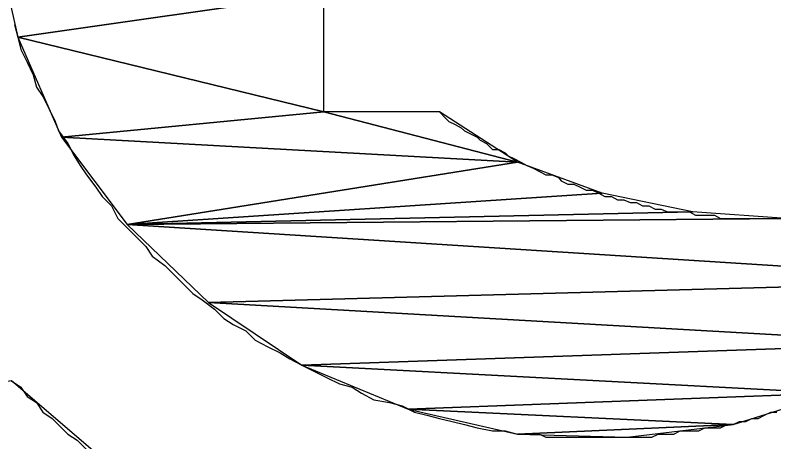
# Model space of a CAD drawing. Extents: x -495905 to -478420, y -1113297 to -1107716.
# Drawn here: x -483896.379 to -483893.971, y -1112257.526 to -1112256.173 of the extents above; entities that cross this region are included whole.
import ezdxf

# ---------------------------------------------------------------- set-up
doc = ezdxf.new("R2010")
doc.units = 0
doc.layers.add('legenda', color=7, linetype='Continuous')

msp = doc.modelspace()

# ---------------------------------------------------------------- linework, layer by layer
at = {"layer": 'legenda'}
for p, q in [((-483895.3991, -1112256.4796), (-483895.3991, -1112256.1032)), ((-483895.3991, -1112256.4796), (-483895.3991, -1112256.1032)), ((-483895.0319, -1112256.4796), (-483895.3991, -1112256.4796)), ((-483895.0319, -1112256.4796), (-483895.3991, -1112256.4796))]:
    msp.add_line(p, q, dxfattribs=at)
for points in [[(-483896.4497, -1112255.8952), (-483896.3703, -1112256.242), (-483895.3991, -1112256.1032)], [(-483896.4497, -1112255.8952), (-483896.3703, -1112256.242), (-483895.3991, -1112256.1032)], [(-483895.3991, -1112256.1032), (-483896.3703, -1112256.242), (-483895.3991, -1112256.4796)], [(-483895.3991, -1112256.1032), (-483896.3703, -1112256.242), (-483895.3991, -1112256.4796)], [(-483896.3703, -1112256.242), (-483896.2315, -1112256.5592), (-483895.3991, -1112256.4796)], [(-483896.3703, -1112256.242), (-483896.2315, -1112256.5592), (-483895.3991, -1112256.4796)], [(-483895.3991, -1112256.4796), (-483896.2315, -1112256.5592), (-483894.7841, -1112256.6388)], [(-483895.3991, -1112256.4796), (-483896.2315, -1112256.5592), (-483894.7841, -1112256.6388)], [(-483895.0319, -1112256.4796), (-483895.3991, -1112256.4796), (-483894.7841, -1112256.6388)], [(-483895.0319, -1112256.4796), (-483895.3991, -1112256.4796), (-483894.7841, -1112256.6388)], [(-483896.2315, -1112256.5592), (-483896.0235, -1112256.8366), (-483894.7841, -1112256.6388)], [(-483896.2315, -1112256.5592), (-483896.0235, -1112256.8366), (-483894.7841, -1112256.6388)], [(-483894.7841, -1112256.6388), (-483896.0235, -1112256.8366), (-483894.5159, -1112256.7376)], [(-483894.7841, -1112256.6388), (-483896.0235, -1112256.8366), (-483894.5159, -1112256.7376)], [(-483894.5159, -1112256.7376), (-483896.0235, -1112256.8366), (-483894.2283, -1112256.7968)], [(-483894.5159, -1112256.7376), (-483896.0235, -1112256.8366), (-483894.2283, -1112256.7968)], [(-483894.2283, -1112256.7968), (-483896.0235, -1112256.8366), (-483893.9313, -1112256.8172)], [(-483894.2283, -1112256.7968), (-483896.0235, -1112256.8366), (-483893.9313, -1112256.8172)], [(-483893.9313, -1112256.8172), (-483896.0235, -1112256.8366), (-483893.2073, -1112257.0152)], [(-483893.9313, -1112256.8172), (-483896.0235, -1112256.8366), (-483893.2073, -1112257.0152)], [(-483896.0235, -1112256.8366), (-483895.7653, -1112257.0844), (-483893.2073, -1112257.0152)], [(-483896.0235, -1112256.8366), (-483895.7653, -1112257.0844), (-483893.2073, -1112257.0152)], [(-483893.2073, -1112257.0152), (-483895.7653, -1112257.0844), (-483893.4755, -1112257.214)], [(-483893.2073, -1112257.0152), (-483895.7653, -1112257.0844), (-483893.4755, -1112257.214)], [(-483895.7653, -1112257.0844), (-483895.4685, -1112257.2834), (-483893.4755, -1112257.214)], [(-483895.7653, -1112257.0844), (-483895.4685, -1112257.2834), (-483893.4755, -1112257.214)], [(-483893.4755, -1112257.214), (-483895.4685, -1112257.2834), (-483893.7825, -1112257.3722)], [(-483893.4755, -1112257.214), (-483895.4685, -1112257.2834), (-483893.7825, -1112257.3722)], [(-483895.4685, -1112257.2834), (-483895.1309, -1112257.4222), (-483893.7825, -1112257.3722)], [(-483895.4685, -1112257.2834), (-483895.1309, -1112257.4222), (-483893.7825, -1112257.3722)], [(-483896.3907, -1112257.3324), (-483897.6299, -1112257.5414), (-483896.0439, -1112257.6302)], [(-483896.3907, -1112257.3324), (-483897.6299, -1112257.5414), (-483896.0439, -1112257.6302)], [(-483893.7825, -1112257.3722), (-483895.1309, -1112257.4222), (-483894.0997, -1112257.471)], [(-483893.7825, -1112257.3722), (-483895.1309, -1112257.4222), (-483894.0997, -1112257.471)], [(-483895.1309, -1112257.4222), (-483894.7841, -1112257.5016), (-483894.0997, -1112257.471)], [(-483895.1309, -1112257.4222), (-483894.7841, -1112257.5016), (-483894.0997, -1112257.471)], [(-483894.0997, -1112257.471), (-483894.7841, -1112257.5016), (-483894.4363, -1112257.5108)], [(-483894.0997, -1112257.471), (-483894.7841, -1112257.5016), (-483894.4363, -1112257.5108)]]:
    msp.add_lwpolyline(points, close=True, dxfattribs=at)
for points in [[(-483896.3805, -1112256.2022), (-483896.3703, -1112256.242), (-483896.3611, -1112256.2818), (-483896.3407, -1112256.3216), (-483896.3213, -1112256.3614), (-483896.3111, -1112256.4012), (-483896.2907, -1112256.4306), (-483896.2713, -1112256.4704), (-483896.2519, -1112256.5102), (-483896.2417, -1112256.5398), (-483896.2121, -1112256.5796), (-483896.1917, -1112256.6184), (-483896.1723, -1112256.649), (-483896.1519, -1112256.6786), (-483896.1223, -1112256.7184), (-483896.1029, -1112256.748), (-483896.0733, -1112256.7774), (-483896.0529, -1112256.8172), (-483896.0235, -1112256.8468), (-483895.9939, -1112256.8764), (-483895.9643, -1112256.906), (-483895.9439, -1112256.9366), (-483895.9041, -1112256.9662), (-483895.8745, -1112256.9958), (-483895.8449, -1112257.0254)], [(-483896.3805, -1112256.2022), (-483896.3703, -1112256.242), (-483896.3611, -1112256.2818), (-483896.3407, -1112256.3216), (-483896.3213, -1112256.3614), (-483896.3111, -1112256.4012), (-483896.2907, -1112256.4306), (-483896.2713, -1112256.4704), (-483896.2519, -1112256.5102), (-483896.2417, -1112256.5398), (-483896.2121, -1112256.5796), (-483896.1917, -1112256.6184), (-483896.1723, -1112256.649), (-483896.1519, -1112256.6786), (-483896.1223, -1112256.7184), (-483896.1029, -1112256.748), (-483896.0733, -1112256.7774), (-483896.0529, -1112256.8172), (-483896.0235, -1112256.8468), (-483895.9939, -1112256.8764), (-483895.9643, -1112256.906), (-483895.9439, -1112256.9366), (-483895.9041, -1112256.9662), (-483895.8745, -1112256.9958), (-483895.8449, -1112257.0254)], [(-483895.0319, -1112256.4796), (-483895.0115, -1112256.5), (-483895.0025, -1112256.5102), (-483894.9821, -1112256.5194), (-483894.9627, -1112256.5296), (-483894.9525, -1112256.5398), (-483894.9331, -1112256.549), (-483894.9127, -1112256.5592), (-483894.9025, -1112256.5694), (-483894.8831, -1112256.5796), (-483894.8637, -1112256.599), (-483894.8433, -1112256.599), (-483894.8239, -1112256.6092), (-483894.8137, -1112256.6184), (-483894.7933, -1112256.6286), (-483894.7739, -1112256.6388), (-483894.7545, -1112256.649), (-483894.7341, -1112256.6582), (-483894.7147, -1112256.6684), (-483894.6943, -1112256.6786), (-483894.6749, -1112256.6786), (-483894.6545, -1112256.6878), (-483894.6453, -1112256.698), (-483894.6249, -1112256.7082), (-483894.6057, -1112256.7082), (-483894.5853, -1112256.7184), (-483894.5659, -1112256.7276), (-483894.5465, -1112256.7276), (-483894.5261, -1112256.7376), (-483894.5067, -1112256.748), (-483894.4863, -1112256.748), (-483894.4669, -1112256.758), (-483894.4465, -1112256.758), (-483894.4271, -1112256.7672), (-483894.4067, -1112256.7672), (-483894.3873, -1112256.7774), (-483894.3669, -1112256.7774), (-483894.3475, -1112256.7876), (-483894.3281, -1112256.7876), (-483894.3077, -1112256.7968), (-483894.2781, -1112256.7968), (-483894.2589, -1112256.7968), (-483894.2385, -1112256.7968), (-483894.2191, -1112256.807), (-483894.1987, -1112256.807), (-483894.1793, -1112256.807), (-483894.1589, -1112256.807), (-483894.1395, -1112256.8172), (-483894.1191, -1112256.8172), (-483894.0997, -1112256.8172), (-483894.0793, -1112256.8172), (-483894.0599, -1112256.8172), (-483894.0303, -1112256.8172), (-483894.0201, -1112256.8172), (-483893.9905, -1112256.8172), (-483893.9711, -1112256.8172), (-483893.9507, -1112256.8172)], [(-483895.0319, -1112256.4796), (-483895.0115, -1112256.5), (-483895.0025, -1112256.5102), (-483894.9821, -1112256.5194), (-483894.9627, -1112256.5296), (-483894.9525, -1112256.5398), (-483894.9331, -1112256.549), (-483894.9127, -1112256.5592), (-483894.9025, -1112256.5694), (-483894.8831, -1112256.5796), (-483894.8637, -1112256.599), (-483894.8433, -1112256.599), (-483894.8239, -1112256.6092), (-483894.8137, -1112256.6184), (-483894.7933, -1112256.6286), (-483894.7739, -1112256.6388), (-483894.7545, -1112256.649), (-483894.7341, -1112256.6582), (-483894.7147, -1112256.6684), (-483894.6943, -1112256.6786), (-483894.6749, -1112256.6786), (-483894.6545, -1112256.6878), (-483894.6453, -1112256.698), (-483894.6249, -1112256.7082), (-483894.6057, -1112256.7082), (-483894.5853, -1112256.7184), (-483894.5659, -1112256.7276), (-483894.5465, -1112256.7276), (-483894.5261, -1112256.7376), (-483894.5067, -1112256.748), (-483894.4863, -1112256.748), (-483894.4669, -1112256.758), (-483894.4465, -1112256.758), (-483894.4271, -1112256.7672), (-483894.4067, -1112256.7672), (-483894.3873, -1112256.7774), (-483894.3669, -1112256.7774), (-483894.3475, -1112256.7876), (-483894.3281, -1112256.7876), (-483894.3077, -1112256.7968), (-483894.2781, -1112256.7968), (-483894.2589, -1112256.7968), (-483894.2385, -1112256.7968), (-483894.2191, -1112256.807), (-483894.1987, -1112256.807), (-483894.1793, -1112256.807), (-483894.1589, -1112256.807), (-483894.1395, -1112256.8172), (-483894.1191, -1112256.8172), (-483894.0997, -1112256.8172), (-483894.0793, -1112256.8172), (-483894.0599, -1112256.8172), (-483894.0303, -1112256.8172), (-483894.0201, -1112256.8172), (-483893.9905, -1112256.8172), (-483893.9711, -1112256.8172), (-483893.9507, -1112256.8172)], [(-483895.8449, -1112257.0254), (-483895.8153, -1112257.055), (-483895.7857, -1112257.0754), (-483895.7459, -1112257.1048), (-483895.7165, -1112257.1344), (-483895.6869, -1112257.1538), (-483895.6471, -1112257.1742), (-483895.6165, -1112257.2038), (-483895.5767, -1112257.2242), (-483895.5379, -1112257.2436), (-483895.5073, -1112257.263), (-483895.4685, -1112257.2834), (-483895.4287, -1112257.3028), (-483895.3889, -1112257.3232), (-483895.3493, -1112257.3426), (-483895.3095, -1112257.3528), (-483895.2799, -1112257.3722), (-483895.2401, -1112257.3926), (-483895.1901, -1112257.4018), (-483895.1503, -1112257.412), (-483895.1115, -1112257.4324), (-483895.0717, -1112257.4416), (-483895.0319, -1112257.4516), (-483894.9921, -1112257.462), (-483894.9525, -1112257.471), (-483894.9127, -1112257.4812), (-483894.8637, -1112257.4914), (-483894.8239, -1112257.4914), (-483894.7841, -1112257.5016)], [(-483895.8449, -1112257.0254), (-483895.8153, -1112257.055), (-483895.7857, -1112257.0754), (-483895.7459, -1112257.1048), (-483895.7165, -1112257.1344), (-483895.6869, -1112257.1538), (-483895.6471, -1112257.1742), (-483895.6165, -1112257.2038), (-483895.5767, -1112257.2242), (-483895.5379, -1112257.2436), (-483895.5073, -1112257.263), (-483895.4685, -1112257.2834), (-483895.4287, -1112257.3028), (-483895.3889, -1112257.3232), (-483895.3493, -1112257.3426), (-483895.3095, -1112257.3528), (-483895.2799, -1112257.3722), (-483895.2401, -1112257.3926), (-483895.1901, -1112257.4018), (-483895.1503, -1112257.412), (-483895.1115, -1112257.4324), (-483895.0717, -1112257.4416), (-483895.0319, -1112257.4516), (-483894.9921, -1112257.462), (-483894.9525, -1112257.471), (-483894.9127, -1112257.4812), (-483894.8637, -1112257.4914), (-483894.8239, -1112257.4914), (-483894.7841, -1112257.5016)], [(-483896.3907, -1112257.3324), (-483896.3611, -1112257.3528), (-483896.3407, -1112257.3824), (-483896.3111, -1112257.4018), (-483896.2907, -1112257.4324), (-483896.2611, -1112257.4516), (-483896.2315, -1112257.4812), (-483896.2121, -1112257.5016), (-483896.1825, -1112257.521), (-483896.1519, -1112257.5506)], [(-483896.3907, -1112257.3324), (-483896.3611, -1112257.3528), (-483896.3407, -1112257.3824), (-483896.3111, -1112257.4018), (-483896.2907, -1112257.4324), (-483896.2611, -1112257.4516), (-483896.2315, -1112257.4812), (-483896.2121, -1112257.5016), (-483896.1825, -1112257.521), (-483896.1519, -1112257.5506)], [(-483894.7841, -1112257.5016), (-483894.7637, -1112257.5016), (-483894.7341, -1112257.5016), (-483894.7147, -1112257.5016), (-483894.6943, -1112257.5108), (-483894.6749, -1112257.5108), (-483894.6545, -1112257.5108), (-483894.6353, -1112257.5108), (-483894.6159, -1112257.5108), (-483894.5853, -1112257.5108), (-483894.5659, -1112257.5108), (-483894.5465, -1112257.5108), (-483894.5261, -1112257.5108), (-483894.5067, -1112257.5108), (-483894.4761, -1112257.5108), (-483894.4567, -1112257.5108), (-483894.4363, -1112257.5108), (-483894.4169, -1112257.5108), (-483894.3975, -1112257.5108), (-483894.3771, -1112257.5108), (-483894.3577, -1112257.5108), (-483894.3373, -1112257.5016), (-483894.3077, -1112257.5016), (-483894.2885, -1112257.5016), (-483894.2681, -1112257.4914), (-483894.2487, -1112257.4914), (-483894.2283, -1112257.4914), (-483894.2089, -1112257.4914), (-483894.1895, -1112257.4812), (-483894.1589, -1112257.4812), (-483894.1395, -1112257.4812), (-483894.1191, -1112257.471), (-483894.0997, -1112257.471), (-483894.0793, -1112257.462), (-483894.0599, -1112257.462), (-483894.0405, -1112257.4516), (-483894.0201, -1112257.4516), (-483894.0007, -1112257.4416), (-483893.9803, -1112257.4324), (-483893.9609, -1112257.4324)], [(-483894.7841, -1112257.5016), (-483894.7637, -1112257.5016), (-483894.7341, -1112257.5016), (-483894.7147, -1112257.5016), (-483894.6943, -1112257.5108), (-483894.6749, -1112257.5108), (-483894.6545, -1112257.5108), (-483894.6353, -1112257.5108), (-483894.6159, -1112257.5108), (-483894.5853, -1112257.5108), (-483894.5659, -1112257.5108), (-483894.5465, -1112257.5108), (-483894.5261, -1112257.5108), (-483894.5067, -1112257.5108), (-483894.4761, -1112257.5108), (-483894.4567, -1112257.5108), (-483894.4363, -1112257.5108), (-483894.4169, -1112257.5108), (-483894.3975, -1112257.5108), (-483894.3771, -1112257.5108), (-483894.3577, -1112257.5108), (-483894.3373, -1112257.5016), (-483894.3077, -1112257.5016), (-483894.2885, -1112257.5016), (-483894.2681, -1112257.4914), (-483894.2487, -1112257.4914), (-483894.2283, -1112257.4914), (-483894.2089, -1112257.4914), (-483894.1895, -1112257.4812), (-483894.1589, -1112257.4812), (-483894.1395, -1112257.4812), (-483894.1191, -1112257.471), (-483894.0997, -1112257.471), (-483894.0793, -1112257.462), (-483894.0599, -1112257.462), (-483894.0405, -1112257.4516), (-483894.0201, -1112257.4516), (-483894.0007, -1112257.4416), (-483893.9803, -1112257.4324), (-483893.9609, -1112257.4324)]]:
    msp.add_lwpolyline(points, dxfattribs=at)

doc.saveas('drawing.dxf')
